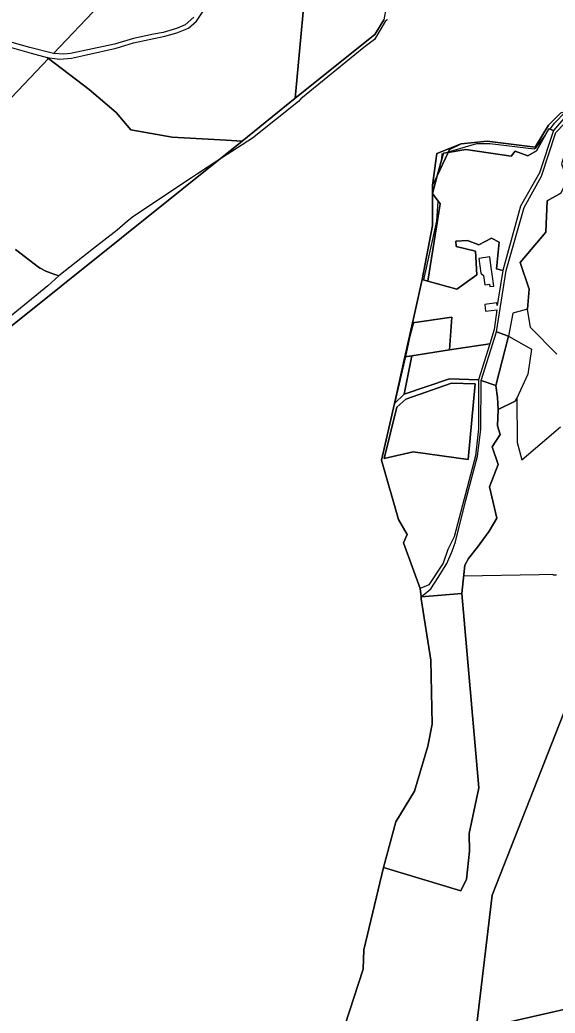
# Model space of a CAD drawing. Extents: x -477304 to -465429, y -1159113 to -1149210.
# Drawn here: x -470157 to -469667, y -1158386 to -1157477 of the extents above; entities that cross this region are included whole.
import ezdxf

# ---------------------------------------------------------------- set-up
doc = ezdxf.new("R2010")
doc.units = 0
for name, color, linetype in [('BPEJ_s', 7, 'Continuous'), ('PUPFL_s', 7, 'Continuous'), ('trav_porost_s', 7, 'Continuous')]:
    doc.layers.add(name, color=color, linetype=linetype)

msp = doc.modelspace()

# ---------------------------------------------------------------- linework, layer by layer
at = {"layer": 'BPEJ_s'}
for points in [[(-469820.74, -1157476.62), (-469821.17, -1157477), (-469822.65, -1157478.31), (-469826.67, -1157485.13), (-469832.37, -1157494.81), (-469842.31, -1157502.21), (-469899.83, -1157549.15), (-469901.95, -1157551.48), (-469944.24, -1157585.1), (-469976.76, -1157606.19), (-469994.58, -1157617.75), (-470000, -1157621.57), (-470053.81, -1157657.24), (-470060.69, -1157663), (-470068.22, -1157669.29), (-470089.77, -1157686.29), (-470121.5, -1157711.31), (-470131.67, -1157720.26), (-470206.96, -1157781.73)], [(-469820.74, -1157476.62), (-469821.17, -1157477), (-469822.65, -1157478.31), (-469826.67, -1157485.13), (-469832.37, -1157494.81), (-469842.31, -1157502.21), (-469899.83, -1157549.15), (-469901.95, -1157551.48), (-469944.24, -1157585.1), (-469976.76, -1157606.19), (-469994.58, -1157617.75), (-470000, -1157621.57), (-470053.81, -1157657.24), (-470060.69, -1157663), (-470068.22, -1157669.29), (-470089.77, -1157686.29), (-470121.5, -1157711.31), (-470126.1, -1157709.59), (-470133.38, -1157706.87), (-470138.67, -1157704.05), (-470140.18, -1157703.25), (-470148.17, -1157697.12), (-470161.24, -1157687.09)], [(-469665.95, -1157985.2), (-469668.49, -1157985.2), (-469669.33, -1157984.57), (-469681.59, -1157984.96), (-469750.89, -1157985.98), (-469752.5, -1158001.99), (-469789.74, -1158005.15), (-469790.81, -1157997.46), (-469805.91, -1157955.56), (-469802.71, -1157948.08), (-469810.51, -1157934.24), (-469826.04, -1157880), (-469814.3, -1157827.89), (-469813.43, -1157827.07), (-469803.91, -1157785.16), (-469799.39, -1157765.28), (-469796.48, -1157753.98), (-469797.69, -1157754.15), (-469796.2, -1157747.52), (-469788.82, -1157714.38), (-469787.24, -1157714.87), (-469780.82, -1157685.75), (-469775.28, -1157661.23), (-469774.25, -1157642.73), (-469779.26, -1157635.92), (-469775.19, -1157619.66), (-469770.87, -1157603.98), (-469770.41, -1157599.48), (-469769.56, -1157599.23), (-469769.44, -1157598.79), (-469767.3, -1157598.55), (-469764.83, -1157597.81), (-469738.69, -1157589.97), (-469726.85, -1157590.18), (-469686.25, -1157594.83), (-469684.56, -1157593.77), (-469676.43, -1157583.1), (-469672.81, -1157576.59), (-469671.74, -1157576.95), (-469667.64, -1157571.57), (-469657.7, -1157561)], [(-469770.41, -1157599.48), (-469769.56, -1157599.23), (-469769.44, -1157598.79), (-469767.3, -1157598.55), (-469764.83, -1157597.81), (-469738.69, -1157589.97), (-469726.85, -1157590.18), (-469686.25, -1157594.83), (-469684.56, -1157593.77), (-469676.43, -1157583.1), (-469672.81, -1157576.59), (-469671.74, -1157576.95), (-469667.64, -1157571.57), (-469657.7, -1157561)], [(-469665.95, -1157985.2), (-469668.49, -1157985.2), (-469669.33, -1157984.57), (-469681.59, -1157984.96), (-469750.89, -1157985.98), (-469752.5, -1158001.99), (-469789.74, -1158005.15), (-469790.81, -1157997.46), (-469805.91, -1157955.56), (-469802.71, -1157948.08), (-469810.51, -1157934.24), (-469826.04, -1157880), (-469814.3, -1157827.89), (-469813.43, -1157827.07), (-469803.91, -1157785.16), (-469799.39, -1157765.28), (-469796.48, -1157753.98), (-469797.69, -1157754.15), (-469796.2, -1157747.52), (-469788.82, -1157714.38), (-469787.24, -1157714.87), (-469780.82, -1157685.75), (-469775.28, -1157661.23), (-469774.25, -1157642.73), (-469779.26, -1157635.92), (-469775.19, -1157619.66), (-469770.87, -1157603.98), (-469770.41, -1157599.48)], [(-470161.24, -1157687.09), (-470148.17, -1157697.12), (-470140.18, -1157703.25), (-470138.67, -1157704.05), (-470133.38, -1157706.87), (-470126.1, -1157709.59), (-470121.5, -1157711.31), (-470131.67, -1157720.26), (-470206.96, -1157781.73)]]:
    msp.add_lwpolyline(points, dxfattribs=at)
at = {"layer": 'PUPFL_s'}
for points in [[(-469838.07, -1157346.14), (-469825.9, -1157368.17), (-469826.2, -1157375.21), (-469816.05, -1157387.03), (-469817.12, -1157400.05), (-469816.1, -1157401.51), (-469814.93, -1157403.71), (-469816.2, -1157415.22), (-469813.12, -1157432.12), (-469819.72, -1157453.21), (-469823.85, -1157476.78), (-469832.11, -1157490.33), (-469904.98, -1157548.53), (-469892.49, -1157413.32), (-469882.22, -1157310.35), (-469820.29, -1157312.08), (-469832.07, -1157326.87)], [(-470176.85, -1157492.88), (-470186.73, -1157486.12), (-470177.91, -1157464.51), (-470179.42, -1157456.13), (-470180.05, -1157452.61), (-470212.58, -1157406.69), (-470171.25, -1157424.64), (-470084.56, -1157463.62), (-470126.39, -1157507.56), (-470147.99, -1157502.27), (-470168.43, -1157496.28)], [(-470130.85, -1157512.25), (-470289.38, -1157678.71), (-470422.41, -1157653.03), (-470406.36, -1157553.49), (-470392.06, -1157553.09), (-470345.49, -1157559.87), (-470313.95, -1157564.6), (-470308.06, -1157565.48), (-470279.47, -1157594.97), (-470266.49, -1157600.91), (-470261.66, -1157602.07), (-470222.69, -1157583.31), (-470195.23, -1157564.3), (-470183.09, -1157539.85), (-470191.68, -1157498.66), (-470188.22, -1157489.76), (-470176.26, -1157498.68), (-470170.27, -1157500.63), (-470146.88, -1157507.34), (-470132.05, -1157511.33)], [(-469953.75, -1157587.77), (-470397.36, -1157942.93), (-470393.35, -1157923.11), (-470398.91, -1157879.13), (-470386.81, -1157833.34), (-470399.11, -1157769.22), (-470435.1, -1157735.94), (-470422.41, -1157653.03), (-470289.38, -1157678.71), (-470130.85, -1157512.25), (-470093.8, -1157540.55), (-470069.07, -1157561.73), (-470055.43, -1157577.66), (-470017.66, -1157584.37), (-469968.17, -1157586.89)], [(-469684.08, -1157596.89), (-469692.05, -1157601.31), (-469703.55, -1157597.06), (-469707.28, -1157601.62), (-469748.93, -1157595.53), (-469765.06, -1157598.3), (-469763.78, -1157595.61), (-469753.26, -1157590.22), (-469729.21, -1157588.04), (-469685.3, -1157593.46), (-469673.04, -1157573.28), (-469661.85, -1157562.08), (-469654.67, -1157559.94), (-469653.49, -1157560.69), (-469668.5, -1157578.05), (-469672.81, -1157576.59)], [(-469769.44, -1157598.79), (-469775.19, -1157619.66), (-469779.24, -1157628.2), (-469775.31, -1157599.05), (-469753.26, -1157590.22), (-469763.78, -1157595.61), (-469765.06, -1157598.3)], [(-469775.19, -1157619.66), (-469779.26, -1157635.92), (-469779.24, -1157628.2)], [(-469788.82, -1157714.38), (-469779.33, -1157664.95), (-469779.26, -1157635.92), (-469772.36, -1157645.3), (-469783.61, -1157716.01)], [(-469798.2, -1157784.27), (-469804.71, -1157785.29), (-469797.69, -1157754.15), (-469761.68, -1157749.02), (-469763.73, -1157778.87)], [(-469814.3, -1157827.89), (-469804.71, -1157785.29), (-469798.2, -1157784.27), (-469805.37, -1157819.45)], [(-469724.75, -1158278.25), (-469632.3, -1158042.91), (-469601.9, -1157987.1), (-469592.34, -1158112.74), (-469592.06, -1158116.48), (-469582.85, -1158237.62), (-469573.29, -1158363.26), (-469739.45, -1158401.13)], [(-469783.77, -1158141.63), (-469779.81, -1158121.45), (-469781.04, -1158062.84), (-469789.76, -1158006.92), (-469789.74, -1158005.15), (-469752.5, -1158001.99), (-469736.93, -1158179.89), (-469745.74, -1158221.64), (-469745.59, -1158237.75), (-469748.25, -1158263.36), (-469753.36, -1158274.22), (-469824.17, -1158252.64), (-469812.81, -1158211), (-469795.92, -1158182.8)]]:
    msp.add_lwpolyline(points, close=True, dxfattribs=at)
for points in [[(-469892.49, -1157413.32), (-469904.98, -1157548.53), (-469953.75, -1157587.77), (-469968.17, -1157586.89), (-470017.66, -1157584.37), (-470055.43, -1157577.66), (-470069.07, -1157561.73), (-470093.8, -1157540.55), (-470130.85, -1157512.25), (-470132.05, -1157511.33), (-470120.81, -1157512.86), (-470109.8, -1157511.89), (-470096.22, -1157508.83), (-470068.98, -1157502.9), (-470053.13, -1157497.79), (-470024.55, -1157491.71), (-470013.36, -1157488.67), (-470002.9, -1157484.39), (-469995.51, -1157477.92), (-469989.35, -1157468.89)], [(-469997.97, -1157474.45), (-470005.84, -1157481.4), (-470013.77, -1157484.69), (-470026.09, -1157488.36), (-470034.85, -1157489.94), (-470053.12, -1157493.98), (-470070.58, -1157499.06), (-470110.81, -1157507.77), (-470116.78, -1157508.3), (-470126.39, -1157507.56), (-470084.56, -1157463.62)], [(-470397.36, -1157942.93), (-469953.75, -1157587.77), (-469904.98, -1157548.53), (-469832.11, -1157490.33), (-469823.85, -1157476.78)], [(-469661.85, -1157562.08), (-469673.04, -1157573.28), (-469685.3, -1157593.46), (-469729.21, -1157588.04), (-469753.26, -1157590.22), (-469775.31, -1157599.05), (-469779.24, -1157628.2), (-469779.26, -1157635.92), (-469779.33, -1157664.95), (-469788.82, -1157714.38), (-469796.2, -1157747.52), (-469797.69, -1157754.15), (-469804.71, -1157785.29), (-469814.3, -1157827.89), (-469826.04, -1157880), (-469810.51, -1157934.24), (-469802.71, -1157948.08), (-469805.91, -1157955.56), (-469790.81, -1157997.46), (-469789.74, -1158005.15), (-469789.76, -1158006.92), (-469781.04, -1158062.84), (-469779.81, -1158121.45), (-469783.77, -1158141.63), (-469795.92, -1158182.8), (-469812.81, -1158211), (-469824.17, -1158252.64), (-469842.22, -1158328.23), (-469842.93, -1158345.71), (-469859.61, -1158397.57)], [(-469665.43, -1157782.91), (-469689.68, -1157758.4), (-469692.25, -1157741.62), (-469690.81, -1157723.28), (-469699.17, -1157698.85), (-469675.75, -1157671.14), (-469674.33, -1157642.56), (-469661.88, -1157635.44)], [(-469859.61, -1158397.57), (-469842.93, -1158345.71), (-469842.22, -1158328.23), (-469824.17, -1158252.64), (-469753.36, -1158274.22), (-469748.25, -1158263.36), (-469745.59, -1158237.75), (-469745.74, -1158221.64), (-469736.93, -1158179.89), (-469752.5, -1158001.99), (-469749.89, -1157976.1), (-469746.35, -1157969.79), (-469738.26, -1157959.66), (-469727.43, -1157944.9), (-469720.55, -1157933.09), (-469727.11, -1157904.18), (-469719.23, -1157883.83), (-469724.71, -1157867.57), (-469717.46, -1157856.48), (-469719.95, -1157848.47), (-469719.23, -1157833.57), (-469703.77, -1157826.04), (-469702.25, -1157823.04), (-469701.97, -1157863.73), (-469697.57, -1157879.63), (-469662.1, -1157849.51)], [(-469632.3, -1158042.91), (-469724.75, -1158278.25), (-469739.45, -1158401.13)], [(-469739.45, -1158401.13), (-469573.29, -1158363.26), (-469417.94, -1158325.9), (-469067.53, -1158240.16), (-469063.9, -1158239.48), (-469060.3, -1158286.8), (-469066.81, -1158326.15), (-469073.6, -1158369.59), (-469107.57, -1158474.06)]]:
    msp.add_lwpolyline(points, dxfattribs=at)
at = {"layer": 'trav_porost_s'}
for points in [[(-469692.25, -1157741.62), (-469705.8, -1157745.47), (-469709.78, -1157766.53), (-469720.71, -1157762.57), (-469711.98, -1157706.42), (-469695.33, -1157648.59), (-469679.72, -1157619.84), (-469666.31, -1157580.11), (-469650.98, -1157563.65), (-469651.62, -1157577.19), (-469656.78, -1157594.89), (-469661.32, -1157608.64), (-469655.92, -1157623.42), (-469661.88, -1157635.44), (-469674.33, -1157642.56), (-469675.75, -1157671.14), (-469699.17, -1157698.85), (-469690.81, -1157723.28)], [(-469748.93, -1157595.53), (-469707.28, -1157601.62), (-469703.55, -1157597.06), (-469692.05, -1157601.31), (-469684.08, -1157596.89), (-469672.81, -1157576.59), (-469668.5, -1157578.05), (-469681.28, -1157616.79), (-469698.7, -1157647.53), (-469715.06, -1157706.2), (-469720.63, -1157704.86), (-469718.27, -1157680.31), (-469725.43, -1157676.56), (-469737.02, -1157682.77), (-469747.19, -1157678.77), (-469757.99, -1157679.41), (-469757.75, -1157684.33), (-469739.9, -1157688.54), (-469738.68, -1157710.11), (-469757.22, -1157723.41), (-469783.61, -1157716.01), (-469772.36, -1157645.3), (-469779.26, -1157635.92), (-469775.19, -1157619.66), (-469765.06, -1157598.3)], [(-469765.06, -1157598.3), (-469775.19, -1157619.66), (-469769.44, -1157598.79)], [(-469757.22, -1157723.41), (-469738.68, -1157710.11), (-469739.9, -1157688.54), (-469757.75, -1157684.33), (-469757.99, -1157679.41), (-469747.19, -1157678.77), (-469737.02, -1157682.77), (-469725.43, -1157676.56), (-469718.27, -1157680.31), (-469720.63, -1157704.86), (-469715.06, -1157706.2), (-469719.37, -1157732.48), (-469720.11, -1157738.4), (-469720.43, -1157735.91), (-469731.5, -1157737.35), (-469730.7, -1157743.5), (-469720.58, -1157742.18), (-469722.82, -1157760.2), (-469727.03, -1157773.51), (-469763.73, -1157778.87), (-469761.68, -1157749.02), (-469797.69, -1157754.15), (-469796.2, -1157747.52), (-469788.82, -1157714.38), (-469783.61, -1157716.01)], [(-469735.12, -1157708.62), (-469732.61, -1157710.74), (-469731.48, -1157719.34), (-469727.18, -1157718.78), (-469726.89, -1157720.99), (-469723.33, -1157720.52), (-469724.75, -1157709.71), (-469725.86, -1157701.29), (-469726.83, -1157693.89), (-469736.88, -1157695.21)], [(-469721.53, -1157811.65), (-469734.78, -1157807.02), (-469720.71, -1157762.57), (-469709.78, -1157766.53)], [(-469688.6, -1157778.31), (-469692.13, -1157801.13), (-469702.25, -1157823.04), (-469703.77, -1157826.04), (-469719.23, -1157833.57), (-469719.99, -1157822.44), (-469721.53, -1157811.65), (-469709.78, -1157766.53)], [(-469805.37, -1157819.45), (-469798.2, -1157784.27), (-469763.73, -1157778.87), (-469727.03, -1157773.51), (-469737.18, -1157806.5), (-469763.75, -1157805.32)], [(-469814.3, -1157827.89), (-469805.37, -1157819.45), (-469763.75, -1157805.32), (-469737.18, -1157806.5), (-469737.18, -1157851.24), (-469740.1, -1157875.84), (-469759.47, -1157950.13), (-469765.44, -1157961.78), (-469769.61, -1157974.3), (-469782.76, -1157994.15), (-469790.81, -1157997.46), (-469805.91, -1157955.56), (-469802.71, -1157948.08), (-469810.51, -1157934.24), (-469826.04, -1157880)], [(-469803.93, -1157824.12), (-469811.99, -1157831.46), (-469823.56, -1157878.43), (-469797.07, -1157872.2), (-469746.75, -1157879.36), (-469740.24, -1157810.17), (-469762.09, -1157809.38)], [(-469823.56, -1157878.43), (-469811.99, -1157831.46), (-469803.93, -1157824.12), (-469762.09, -1157809.38), (-469740.24, -1157810.17), (-469746.75, -1157879.36), (-469797.07, -1157872.2)], [(-469727.11, -1157904.18), (-469720.55, -1157933.09), (-469727.43, -1157944.9), (-469738.26, -1157959.66), (-469746.35, -1157969.79), (-469749.89, -1157976.1), (-469752.5, -1158001.99), (-469789.74, -1158005.15), (-469780.91, -1157997.55), (-469774.15, -1157987.25), (-469766.22, -1157974.64), (-469761.5, -1157963.31), (-469758.17, -1157954.7), (-469748.93, -1157916.65), (-469738.2, -1157876.28), (-469735.2, -1157851.57), (-469734.78, -1157807.02), (-469721.53, -1157811.65), (-469719.99, -1157822.44), (-469719.23, -1157833.57), (-469719.95, -1157848.47), (-469717.46, -1157856.48), (-469724.71, -1157867.57), (-469719.23, -1157883.83)]]:
    msp.add_lwpolyline(points, close=True, dxfattribs=at)

doc.saveas('drawing.dxf')
